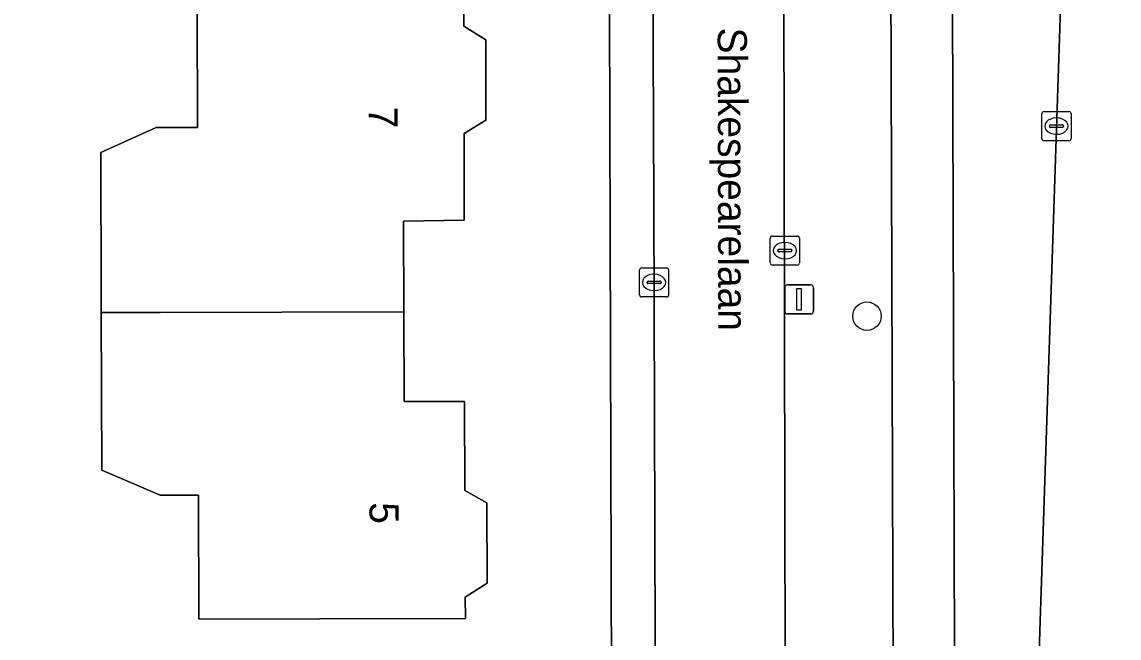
# Model space of a CAD drawing. Extents: x 160455 to 162082, y 388339 to 389736.
# Drawn here: x 160995.25 to 161032.93, y 388420.52 to 388441.66 of the extents above; entities that cross this region are included whole.
import ezdxf

# ---------------------------------------------------------------- set-up
doc = ezdxf.new("R2010")
doc.units = 0
for name, color, linetype in [('IMGEO_Berm_groen', 7, 'Continuous'), ('IMGEO_Boom', 7, 'Continuous'), ('IMGEO_Erf', 7, 'Continuous'), ('IMGEO_Fietspad_gesloten', 7, 'Continuous'), ('IMGEO_Kolk', 7, 'Continuous'), ('IMGEO_Lichtmast', 7, 'Continuous'), ('IMGEO_Openbare_ruimte_label', 7, 'Continuous'), ('IMGEO_Pand', 7, 'Continuous'), ('IMGEO_Pand_nummerreeks', 7, 'Continuous'), ('IMGEO_Rijbaan_lokaal_gesloten', 7, 'Continuous'), ('IMGEO_Rijbaan_lokaal_open', 7, 'Continuous'), ('IMGEO_Voetpad_open', 7, 'Continuous')]:
    doc.layers.add(name, color=color, linetype=linetype)

msp = doc.modelspace()

# ---------------------------------------------------------------- linework, layer by layer
at = {"layer": 'IMGEO_Berm_groen'}
for points in [[(161025.21, 388408.793), (161025.055, 388453.649)], [(161031.295, 388453.541), (161027.174, 388453.634), (161027.312, 388408.799)], [(161028.334, 388363.151), (161028.523, 388369.747), (161028.905, 388381.025), (161029.193, 388390.038), (161031.295, 388453.541)], [(161021.41, 388448.904), (161021.41, 388448.751), (161021.508, 388396.001), (161022.998, 388396.002), (161022.989, 388385.537), (161023.089, 388385.537), (161023.534, 388385.537)]]:
    msp.add_lwpolyline(points, dxfattribs=at)
at = {"layer": 'IMGEO_Boom'}
msp.add_circle((161024.274, 388431.566), 0.489, dxfattribs=at)
at = {"layer": 'IMGEO_Erf'}
for points in [[(160892.553, 388390.467), (160985.556, 388390.695), (161000.936, 388390.733), (161010.95, 388390.757), (161015.566, 388395.957), (161015.408, 388449.738)], [(161010.426, 388442.118), (161010.428, 388441.516), (161011.18, 388441.048), (161011.187, 388438.288), (161010.437, 388437.836), (161010.445, 388434.86), (161008.358, 388434.831), (161008.368, 388431.715), (161008.378, 388428.633), (161010.456, 388428.637), (161010.467, 388425.588), (161011.219, 388425.161), (161011.229, 388422.401), (161010.48, 388421.927), (161010.483, 388421.197), (161005.484, 388421.184), (161001.324, 388421.173), (161001.313, 388425.423), (161000, 388425.42), (160997.992, 388426.285), (160997.978, 388431.687), (160997.977, 388432.187), (160997.964, 388437.186), (160999.862, 388438.041), (161000, 388438.041), (161001.281, 388438.044), (161001.27, 388442.093)]]:
    msp.add_lwpolyline(points, dxfattribs=at)
at = {"layer": 'IMGEO_Fietspad_gesloten'}
for points in [[(161024.585, 388652.068), (161024.689, 388629.73), (161024.704, 388621.181), (161024.714, 388616.416), (161024.95, 388506.373), (161024.943, 388504.232), (161024.953, 388500), (161025.043, 388462.172), (161025.055, 388453.649), (161025.21, 388408.793)], [(161027.312, 388408.799), (161027.174, 388453.634)]]:
    msp.add_lwpolyline(points, dxfattribs=at)
at = {"layer": 'IMGEO_Kolk'}
for p, q in [((161030.283, 388437.662), (161030.283, 388438.514)), ((161030.358, 388438.588), (161031.21, 388438.588)), ((161030.771, 388438.368), (161030.796, 388438.368)), ((161031.284, 388438.514), (161031.284, 388437.662)), ((161030.542, 388438.082), (161030.542, 388438.094)), ((161030.98, 388438.045), (161030.582, 388438.045)), ((161030.585, 388438.131), (161030.983, 388438.131)), ((161031.026, 388438.094), (161031.026, 388438.082)), ((161030.794, 388437.808), (161030.769, 388437.808)), ((161031.21, 388437.588), (161030.358, 388437.588)), ((161020.955, 388433.391), (161020.955, 388434.243)), ((161021.03, 388434.317), (161021.882, 388434.317)), ((161021.956, 388434.243), (161021.956, 388433.391)), ((161021.257, 388433.86), (161021.655, 388433.86)), ((161021.443, 388434.097), (161021.468, 388434.097)), ((161021.214, 388433.811), (161021.214, 388433.823)), ((161021.652, 388433.774), (161021.254, 388433.774)), ((161021.466, 388433.537), (161021.441, 388433.537)), ((161021.698, 388433.823), (161021.698, 388433.811)), ((161016.463, 388432.299), (161016.463, 388433.151)), ((161016.538, 388433.225), (161017.39, 388433.225)), ((161017.464, 388433.151), (161017.464, 388432.299)), ((161021.882, 388433.317), (161021.03, 388433.317)), ((161016.722, 388432.719), (161016.722, 388432.731)), ((161016.765, 388432.768), (161017.163, 388432.768)), ((161016.951, 388433.005), (161016.976, 388433.005)), ((161017.206, 388432.731), (161017.206, 388432.719)), ((161017.16, 388432.682), (161016.762, 388432.682)), ((161016.974, 388432.445), (161016.949, 388432.445)), ((161017.39, 388432.225), (161016.538, 388432.225))]:
    msp.add_line(p, q, dxfattribs=at)
for points in [[(161030.283, 388437.662), (161030.283, 388438.514)], [(161030.358, 388438.588), (161031.21, 388438.588)], [(161031.284, 388438.514), (161031.284, 388437.662)], [(161031.21, 388437.588), (161030.358, 388437.588)], [(161020.955, 388433.391), (161020.955, 388434.243)], [(161021.03, 388434.317), (161021.882, 388434.317)], [(161021.956, 388434.243), (161021.956, 388433.391)], [(161016.463, 388432.299), (161016.463, 388433.151)], [(161016.538, 388433.225), (161017.39, 388433.225)], [(161017.464, 388433.151), (161017.464, 388432.299)], [(161021.882, 388433.317), (161021.03, 388433.317)], [(161017.39, 388432.225), (161016.538, 388432.225)]]:
    msp.add_lwpolyline(points, dxfattribs=at)
for centre, radius, start, end in [((161030.36, 388438.512), 0.0765, 91.552, 178.448), ((161030.36, 388438.512), 0.0765, 91.552, 178.448), ((161031.208, 388438.512), 0.0765, 1.552, 88.448), ((161031.208, 388438.512), 0.0765, 1.552, 88.448), ((161030.582, 388438.091), 0.0403, 85.8775, 175.7526), ((161030.579, 388438.081), 0.0366, 178.938, 274.7102), ((161030.983, 388438.088), 0.043, 264.8664, 352.4533), ((161030.987, 388438.093), 0.0386, 1.7309, 96.639), ((161030.36, 388437.664), 0.0765, 181.552, 268.448), ((161030.36, 388437.664), 0.0765, 181.552, 268.448), ((161031.208, 388437.664), 0.0765, 271.552, 358.448), ((161031.208, 388437.664), 0.0765, 271.552, 358.448), ((161021.032, 388434.241), 0.0765, 91.552, 178.448), ((161021.032, 388434.241), 0.0765, 91.552, 178.448), ((161021.88, 388434.241), 0.0765, 1.552, 88.448), ((161021.88, 388434.241), 0.0765, 1.552, 88.448), ((161021.254, 388433.82), 0.0403, 85.8775, 175.7526), ((161021.659, 388433.822), 0.0386, 1.7309, 96.639), ((161021.251, 388433.81), 0.0366, 178.938, 274.7102), ((161021.655, 388433.817), 0.043, 264.8664, 352.4533), ((161016.54, 388433.149), 0.0765, 91.552, 178.448), ((161016.54, 388433.149), 0.0765, 91.552, 178.448), ((161017.388, 388433.149), 0.0765, 1.552, 88.448), ((161017.388, 388433.149), 0.0765, 1.552, 88.448), ((161021.032, 388433.393), 0.0765, 181.552, 268.448), ((161021.032, 388433.393), 0.0765, 181.552, 268.448), ((161021.88, 388433.393), 0.0765, 271.552, 358.448), ((161021.88, 388433.393), 0.0765, 271.552, 358.448), ((161016.762, 388432.728), 0.0403, 85.8775, 175.7526), ((161016.759, 388432.718), 0.0366, 178.938, 274.7102), ((161017.163, 388432.725), 0.043, 264.8664, 352.4533), ((161017.167, 388432.73), 0.0386, 1.7309, 96.639), ((161016.54, 388432.301), 0.0765, 181.552, 268.448), ((161016.54, 388432.301), 0.0765, 181.552, 268.448), ((161017.388, 388432.301), 0.0765, 271.552, 358.448), ((161017.388, 388432.301), 0.0765, 271.552, 358.448)]:
    msp.add_arc(centre, radius, start, end, dxfattribs=at)
for centre, major_axis, ratio, start_param, end_param in [((161030.77, 388438.088), (-0.387, 0.002), 0.722429, 4.712389, 7.853982), ((161030.795, 388438.088), (-0.39, 0.002), 0.717154, 1.570796, 4.712389), ((161021.442, 388433.817), (-0.387, 0.002), 0.722429, 4.712389, 7.853982), ((161021.467, 388433.817), (-0.39, 0.002), 0.717154, 1.570796, 4.712389), ((161016.95, 388432.725), (-0.387, 0.002), 0.722429, 4.712389, 7.853982), ((161016.975, 388432.725), (-0.39, 0.002), 0.717154, 1.570796, 4.712389)]:
    msp.add_ellipse(centre, major_axis=major_axis, ratio=ratio, start_param=start_param, end_param=end_param, dxfattribs=at)
at = {"layer": 'IMGEO_Lichtmast'}
for p, q in [((161021.449, 388431.742), (161021.449, 388432.542)), ((161021.449, 388432.542), (161021.449, 388431.742)), ((161021.549, 388432.642), (161022.339, 388432.642)), ((161022.339, 388432.642), (161021.549, 388432.642)), ((161022.439, 388432.542), (161022.439, 388431.742)), ((161022.439, 388431.742), (161022.439, 388432.542)), ((161022.339, 388431.642), (161021.549, 388431.642)), ((161021.549, 388431.642), (161022.339, 388431.642))]:
    msp.add_line(p, q, dxfattribs=at)
msp.add_lwpolyline([(161021.869, 388432.517), (161022.019, 388432.517), (161022.019, 388431.767), (161021.869, 388431.767), (161021.869, 388432.517)], dxfattribs=at)
for centre, start, end in [((161021.549, 388432.542), 90, 180), ((161021.549, 388432.542), 90, 180), ((161022.339, 388432.542), 0, 90), ((161022.339, 388432.542), 360, 90), ((161021.549, 388431.742), 180, 270), ((161021.549, 388431.742), 180, 270), ((161022.339, 388431.742), 270, 0), ((161022.339, 388431.742), 270, 0)]:
    msp.add_arc(centre, 0.1, start, end, dxfattribs=at)
at = {"layer": 'IMGEO_Pand'}
for points in [[(160997.978, 388431.687), (161000, 388431.693), (161008.368, 388431.715), (161008.358, 388434.831), (161010.445, 388434.86), (161010.437, 388437.836), (161011.187, 388438.288), (161011.18, 388441.048), (161010.428, 388441.516), (161010.426, 388442.118), (161001.27, 388442.093), (161001.281, 388438.044), (161000, 388438.041), (160999.862, 388438.041), (160997.964, 388437.186), (160997.977, 388432.187)], [(160997.978, 388431.687), (160997.992, 388426.285), (161000, 388425.42), (161001.313, 388425.423), (161001.324, 388421.173), (161005.484, 388421.184), (161010.483, 388421.197), (161010.48, 388421.927), (161011.229, 388422.401), (161011.219, 388425.161), (161010.467, 388425.588), (161010.456, 388428.637), (161008.378, 388428.633), (161008.368, 388431.715), (161000, 388431.693)]]:
    msp.add_lwpolyline(points, close=True, dxfattribs=at)
at = {"layer": 'IMGEO_Rijbaan_lokaal_gesloten'}
msp.add_lwpolyline([(161038.999, 388418.131), (161038.979, 388425.411), (161038.943, 388438.42), (161038.924, 388445.319), (161038.89, 388457.855), (161038.869, 388465.587), (161038.863, 388467.758), (161031.753, 388467.74), (161031.576, 388462.237), (161031.295, 388453.541), (161029.193, 388390.038), (161028.905, 388381.025), (161028.523, 388369.747), (161028.334, 388363.151), (161028.158, 388359.809), (161028.136, 388359.622), (161028.131, 388359.582)], dxfattribs=at)
at = {"layer": 'IMGEO_Rijbaan_lokaal_open'}
for points in [[(161014.778, 388389.069), (161021.561, 388387.46), (161021.519, 388390.2), (161021.508, 388396.001), (161021.41, 388448.751)], [(161021.41, 388448.751), (161016.901, 388448.751), (161016.957, 388435.46), (161016.972, 388428.217), (161016.996, 388420.382), (161017.009, 388416.144), (161017.026, 388407.433), (161017.043, 388403.188), (161017.062, 388394.743)]]:
    msp.add_lwpolyline(points, dxfattribs=at)
at = {"layer": 'IMGEO_Voetpad_open'}
for points in [[(161015.408, 388449.738), (161015.566, 388395.957), (161010.95, 388390.757), (161012.16, 388387.366)], [(161016.972, 388428.217), (161016.957, 388435.46), (161016.901, 388448.751), (161016.898, 388449.393)], [(161017.062, 388394.743), (161017.043, 388403.188), (161017.026, 388407.433), (161017.009, 388416.144), (161016.996, 388420.382), (161016.972, 388428.217)]]:
    msp.add_lwpolyline(points, dxfattribs=at)

# ---------------------------------------------------------------- texts
at = {"layer": 'IMGEO_Openbare_ruimte_label'}
msp.add_text('Shakespearelaan', height=1, rotation=270.1146, dxfattribs=at).set_placement((161019.148, 388441.469))
at = {"layer": 'IMGEO_Pand_nummerreeks'}
for s, rotation, p in [('7', 270.1469, (161007.155, 388438.756)), ('5', 270.2079, (161007.189, 388425.18))]:
    msp.add_text(s, height=1, rotation=rotation, dxfattribs=at).set_placement(p)

doc.saveas('drawing.dxf')
